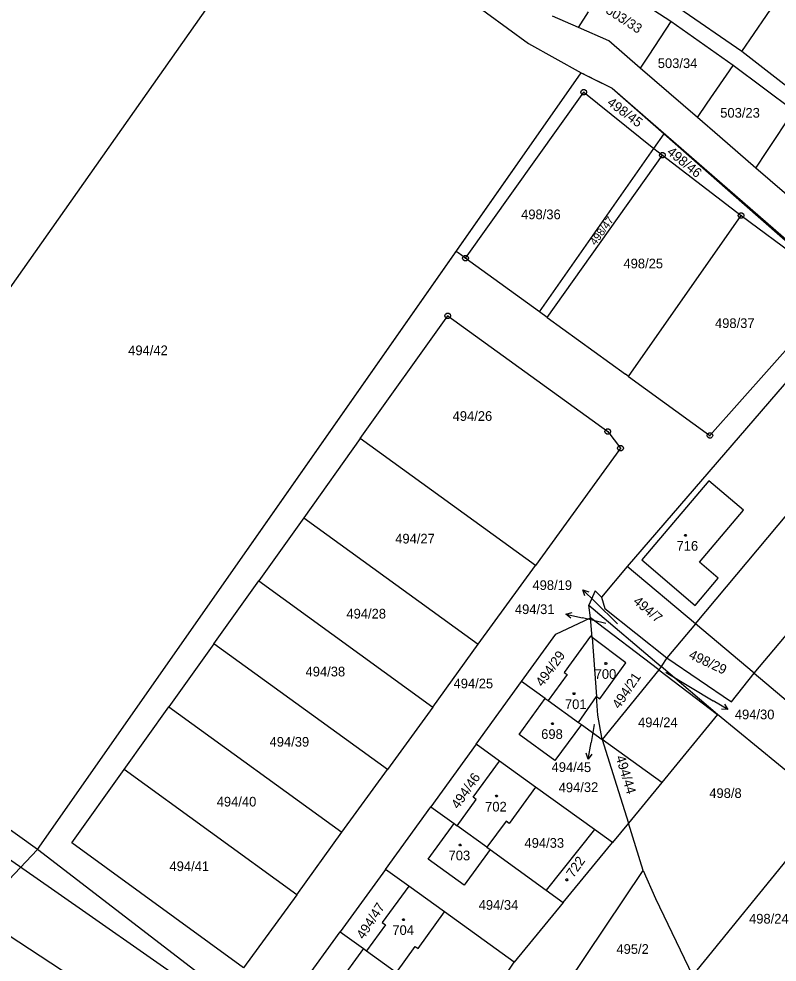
# Model space of a CAD drawing. Extents: x -580630 to -576196, y -1189024 to -1183567.
# Drawn here: x -579205 to -579071.9, y -1185524.4 to -1185358.8 of the extents above; entities that cross this region are included whole.
import ezdxf

# ---------------------------------------------------------------- set-up
doc = ezdxf.new("R2010")
doc.units = 0
for name, color, linetype in [('Vrstva 1', 7, 'Continuous'), ('Vrstva 16', 7, 'Continuous'), ('Vrstva 18', 7, 'Continuous'), ('Vrstva 19', 7, 'Continuous'), ('Vrstva 24', 7, 'Continuous'), ('Vrstva 25', 7, 'Continuous'), ('Vrstva 4', 7, 'Continuous'), ('Vrstva 6', 7, 'Continuous'), ('Vrstva 63', 7, 'Continuous')]:
    doc.layers.add(name, color=color, linetype=linetype)

msp = doc.modelspace()

# ---------------------------------------------------------------- linework, layer by layer
at = {"layer": 'Vrstva 1'}
for p, q in [((-579251.18, -1185469.46), (-579155.67, -1185333.65)), ((-579155.67, -1185333.65), (-579115.54, -1185363.12)), ((-579090.53, -1185359.26), (-579095.5, -1185356.01)), ((-579078.08, -1185364.49), (-579089.12, -1185356.9)), ((-579106.76, -1185360.29), (-579111.29, -1185358.28)), ((-579079.61, -1185366.94), (-579090.53, -1185359.26)), ((-579101.42, -1185362.65), (-579106.76, -1185360.29)), ((-579115.54, -1185363.12), (-579106.28, -1185368.24)), ((-579095.93, -1185367.41), (-579101.42, -1185362.65)), ((-579067.46, -1185372.8), (-579078.08, -1185364.49)), ((-579085.88, -1185376.11), (-579095.93, -1185367.41)), ((-579068.97, -1185374.95), (-579079.61, -1185366.94)), ((-579128.25, -1185399.62), (-579106.28, -1185368.24)), ((-579106.28, -1185368.24), (-579105.99, -1185368.38)), ((-579105.99, -1185368.38), (-579105.49, -1185368.63)), ((-579105.49, -1185368.63), (-579104.58, -1185369.08)), ((-579104.58, -1185369.08), (-579104.17, -1185369.29)), ((-579104.17, -1185369.29), (-579100.82, -1185370.95)), ((-579100.82, -1185370.95), (-579091.73, -1185378.96)), ((-579126.59, -1185400.82), (-579105.82, -1185371.65)), ((-579105.82, -1185371.65), (-579093.55, -1185381.56)), ((-579081.96, -1185379.5), (-579085.88, -1185376.11)), ((-579093.55, -1185381.56), (-579091.73, -1185378.96)), ((-579091.73, -1185378.96), (-579077.61, -1185391.39)), ((-579075.61, -1185385), (-579081.96, -1185379.5)), ((-579113.62, -1185410.23), (-579093.55, -1185381.56)), ((-579112.28, -1185411.2), (-579092.02, -1185382.73)), ((-579093.55, -1185381.56), (-579092.02, -1185382.73)), ((-579092.02, -1185382.73), (-579078.2, -1185393.33)), ((-579065.58, -1185393.69), (-579075.61, -1185385)), ((-579077.61, -1185391.39), (-579060.81, -1185406.18)), ((-579097.97, -1185421.57), (-579078.2, -1185393.33)), ((-579078.2, -1185393.33), (-579060.81, -1185406.18)), ((-579201.77, -1185504.64), (-579128.25, -1185399.62)), ((-579127.89, -1185399.88), (-579128.25, -1185399.62)), ((-579126.59, -1185400.82), (-579127.89, -1185399.88)), ((-579125.82, -1185401.38), (-579126.59, -1185400.82)), ((-579113.62, -1185410.23), (-579125.82, -1185401.38)), ((-579083.67, -1185431.93), (-579060.81, -1185406.18)), ((-579057.98, -1185408.3), (-579098.22, -1185454.97)), ((-579145.08, -1185432.49), (-579129.7, -1185410.92)), ((-579129.7, -1185410.92), (-579101.61, -1185431.27)), ((-579112.28, -1185411.2), (-579113.62, -1185410.23)), ((-579112.28, -1185411.2), (-579098.48, -1185421.2)), ((-579097.97, -1185421.57), (-579098.48, -1185421.2)), ((-579097.97, -1185421.57), (-579083.67, -1185431.93)), ((-579145.08, -1185432.49), (-579155, -1185446.4)), ((-579114.33, -1185454.79), (-579145.08, -1185432.49)), ((-579101.61, -1185431.27), (-579099.37, -1185434.16)), ((-579099.37, -1185434.16), (-579114.33, -1185454.79)), ((-579083.84, -1185439.9), (-579095.65, -1185453.79)), ((-579077.76, -1185445.08), (-579083.84, -1185439.9)), ((-579086.22, -1185465.04), (-579067.89, -1185443.15)), ((-579085.51, -1185454.21), (-579077.76, -1185445.08)), ((-579155, -1185446.4), (-579162.9, -1185457.48)), ((-579155, -1185446.4), (-579124.36, -1185468.62)), ((-579095.65, -1185453.79), (-579086.24, -1185461.79)), ((-579082.2, -1185457.02), (-579085.51, -1185454.21)), ((-579124.36, -1185468.62), (-579114.33, -1185454.79)), ((-579098.22, -1185454.97), (-579102.72, -1185460.33)), ((-579086.22, -1185465.04), (-579098.22, -1185454.97)), ((-579170.77, -1185468.52), (-579162.9, -1185457.48)), ((-579162.9, -1185457.48), (-579132.34, -1185479.64)), ((-579086.24, -1185461.79), (-579082.2, -1185457.02)), ((-579103.84, -1185459.22), (-579104.92, -1185461.72)), ((-579102.72, -1185460.33), (-579103.84, -1185459.22)), ((-579102.72, -1185460.33), (-579102.12, -1185462.35)), ((-579104.64, -1185464), (-579104.92, -1185461.72)), ((-579104.92, -1185461.72), (-579092.21, -1185472.52)), ((-579102.12, -1185462.35), (-579091.24, -1185471.01)), ((-579110.73, -1185466.86), (-579104.64, -1185464)), ((-579092.66, -1185473.08), (-579104.64, -1185464)), ((-579104.38, -1185467.44), (-579104.64, -1185464)), ((-579086.22, -1185465.04), (-579091.24, -1185471.01)), ((-579075.92, -1185473.7), (-579086.22, -1185465.04)), ((-579116.75, -1185475.16), (-579110.73, -1185466.86)), ((-579104.67, -1185467.22), (-579109.29, -1185473.59)), ((-579104.38, -1185467.44), (-579104.67, -1185467.22)), ((-579098.42, -1185471.86), (-579104.38, -1185467.44)), ((-579104.38, -1185467.44), (-579103.58, -1185477.8)), ((-579170.77, -1185468.52), (-579178.67, -1185479.6)), ((-579140.3, -1185490.62), (-579170.77, -1185468.52)), ((-579132.34, -1185479.64), (-579124.36, -1185468.62)), ((-579201.77, -1185504.64), (-579251.18, -1185469.46)), ((-579103.02, -1185478.19), (-579098.42, -1185471.86)), ((-579092.21, -1185472.52), (-579092.66, -1185473.08)), ((-579091.24, -1185471.01), (-579092.21, -1185472.52)), ((-579082.32, -1185480.93), (-579092.21, -1185472.52)), ((-579091.24, -1185471.01), (-579079.91, -1185478.75)), ((-579108.75, -1185473.94), (-579112.09, -1185478.52)), ((-579109.29, -1185473.59), (-579108.75, -1185473.94)), ((-579092.66, -1185473.08), (-579102.61, -1185485.32)), ((-579092.66, -1185473.08), (-579082.32, -1185480.93)), ((-579079.91, -1185478.75), (-579075.92, -1185473.7)), ((-579075.92, -1185473.7), (-579062.53, -1185485.05)), ((-579124.73, -1185486.17), (-579116.75, -1185475.16)), ((-579112.61, -1185478.14), (-579116.75, -1185475.16)), ((-579117.19, -1185484.44), (-579112.61, -1185478.14)), ((-579112.61, -1185478.14), (-579112.09, -1185478.52)), ((-579112.09, -1185478.52), (-579106.75, -1185482.34)), ((-579106.75, -1185482.34), (-579103.58, -1185477.8)), ((-579103.33, -1185481.07), (-579103.58, -1185477.8)), ((-579103.58, -1185477.8), (-579103.02, -1185478.19)), ((-579186.54, -1185490.64), (-579178.67, -1185479.6)), ((-579178.67, -1185479.6), (-579148.29, -1185501.63)), ((-579132.34, -1185479.64), (-579140.3, -1185490.62)), ((-579106.75, -1185482.34), (-579106.23, -1185482.72)), ((-579102.61, -1185485.32), (-579103.33, -1185481.07)), ((-579082.32, -1185480.93), (-579092.14, -1185492.89)), ((-579062.68, -1185497.15), (-579082.32, -1185480.93)), ((-579106.23, -1185482.72), (-579110.88, -1185489.03)), ((-579106.23, -1185482.72), (-579102.61, -1185485.32)), ((-579110.88, -1185489.03), (-579117.19, -1185484.44)), ((-579092.14, -1185492.89), (-579102.61, -1185485.32)), ((-579102.61, -1185485.32), (-579100.06, -1185493.38)), ((-579124.73, -1185486.17), (-579132.68, -1185497.14)), ((-579120.6, -1185489.15), (-579124.73, -1185486.17)), ((-579195.71, -1185503.52), (-579186.54, -1185490.64)), ((-579156.24, -1185512.61), (-579186.54, -1185490.64)), ((-579148.29, -1185501.63), (-579140.3, -1185490.62)), ((-579125.23, -1185495.49), (-579120.6, -1185489.15)), ((-579114.29, -1185493.7), (-579120.6, -1185489.15)), ((-579114.29, -1185493.7), (-579118.94, -1185500.09)), ((-579103.96, -1185501.16), (-579114.29, -1185493.7)), ((-579100.06, -1185493.38), (-579097.97, -1185500.01)), ((-579092.14, -1185492.89), (-579097.97, -1185500.01)), ((-579124.71, -1185495.87), (-579125.23, -1185495.49)), ((-579140.66, -1185508.15), (-579132.68, -1185497.14)), ((-579132.68, -1185497.14), (-579128.58, -1185500.11)), ((-579128.06, -1185500.48), (-579124.71, -1185495.87)), ((-579062.68, -1185497.15), (-579086.75, -1185526.81)), ((-579133.14, -1185506.38), (-579128.58, -1185500.11)), ((-579128.58, -1185500.11), (-579128.06, -1185500.48)), ((-579122.82, -1185504.28), (-579128.06, -1185500.48)), ((-579119.44, -1185499.71), (-579122.82, -1185504.28)), ((-579118.94, -1185500.09), (-579119.44, -1185499.71)), ((-579097.97, -1185500.01), (-579100.79, -1185503.45)), ((-579095.39, -1185508.35), (-579097.97, -1185500.01)), ((-579156.24, -1185512.61), (-579148.29, -1185501.63)), ((-579103.96, -1185501.16), (-579112.45, -1185511.78)), ((-579100.79, -1185503.45), (-579103.96, -1185501.16)), ((-579165.55, -1185525.45), (-579195.71, -1185503.52)), ((-579109.43, -1185513.96), (-579100.79, -1185503.45)), ((-579159.35, -1185537.21), (-579201.77, -1185504.64)), ((-579122.28, -1185504.67), (-579126.82, -1185510.94)), ((-579122.82, -1185504.28), (-579122.28, -1185504.67)), ((-579122.28, -1185504.67), (-579112.45, -1185511.78)), ((-579126.82, -1185510.94), (-579133.14, -1185506.38)), ((-579140.66, -1185508.15), (-579148.62, -1185519.13)), ((-579136.56, -1185511.1), (-579140.66, -1185508.15)), ((-579109.95, -1185530.02), (-579095.39, -1185508.35)), ((-579095.39, -1185508.35), (-579093.22, -1185513.26)), ((-579136.56, -1185511.1), (-579141.2, -1185517.5)), ((-579130.27, -1185515.63), (-579136.56, -1185511.1)), ((-579112.45, -1185511.78), (-579109.43, -1185513.96)), ((-579156.24, -1185512.61), (-579165.55, -1185525.45)), ((-579109.43, -1185513.96), (-579118.04, -1185524.44)), ((-579093.22, -1185513.26), (-579086.75, -1185526.81)), ((-579134.9, -1185522.07), (-579130.27, -1185515.63)), ((-579118.04, -1185524.44), (-579130.27, -1185515.63)), ((-579140.67, -1185517.88), (-579144, -1185522.46)), ((-579141.2, -1185517.5), (-579140.67, -1185517.88)), ((-579157.46, -1185531.33), (-579148.62, -1185519.13)), ((-579148.62, -1185519.13), (-579144.53, -1185522.07)), ((-579144.53, -1185522.07), (-579149.11, -1185528.4)), ((-579144.53, -1185522.07), (-579144, -1185522.46)), ((-579138.72, -1185526.26), (-579135.42, -1185521.7)), ((-579135.42, -1185521.7), (-579134.9, -1185522.07)), ((-579144, -1185522.46), (-579138.72, -1185526.26)), ((-579125.56, -1185535.74), (-579118.04, -1185524.44))]:
    msp.add_line(p, q, dxfattribs=at)
at = {"layer": 'Vrstva 16'}
for p, q in [((-579105.998, -1185459.076), (-579103.85, -1185461.17)), ((-579099.92, -1185465.01), (-579103.85, -1185461.17)), ((-579108.96, -1185463.314), (-579106.04, -1185464)), ((-579101.95, -1185464.96), (-579106.04, -1185464)), ((-579091.36, -1185473.6), (-579083.11, -1185478.55)), ((-579080.537, -1185480.093), (-579083.11, -1185478.55)), ((-579103.99, -1185482.72), (-579104.55, -1185485.86)), ((-579105.074, -1185488.814), (-579104.55, -1185485.86))]:
    msp.add_line(p, q, dxfattribs=at)
for points in [[(-579105.631, -1185460.132), (-579105.998, -1185459.076), (-579104.933, -1185459.416)], [(-579108.101, -1185464.029), (-579108.96, -1185463.314), (-579107.873, -1185463.056)], [(-579081.138, -1185479.15), (-579080.537, -1185480.093), (-579081.652, -1185480.008)], [(-579104.407, -1185487.917), (-579105.074, -1185488.814), (-579105.392, -1185487.742)]]:
    msp.add_lwpolyline(points, dxfattribs=at)
at = {"layer": 'Vrstva 24'}
for p, q in [((-579105.94, -1185371.65), (-579105.7, -1185371.65)), ((-579092.14, -1185382.73), (-579091.9, -1185382.73)), ((-579078.32, -1185393.33), (-579078.08, -1185393.33)), ((-579126.71, -1185400.82), (-579126.47, -1185400.82)), ((-579129.82, -1185410.92), (-579129.58, -1185410.92)), ((-579101.73, -1185431.27), (-579101.49, -1185431.27)), ((-579083.79, -1185431.93), (-579083.55, -1185431.93)), ((-579099.49, -1185434.16), (-579099.25, -1185434.16))]:
    msp.add_line(p, q, dxfattribs=at)
for points in [[(-579105.67, -1185371.17), (-579105.42, -1185371.35), (-579105.32, -1185371.64), (-579105.42, -1185371.93), (-579105.67, -1185372.11), (-579105.98, -1185372.11), (-579106.23, -1185371.93), (-579106.33, -1185371.64), (-579106.23, -1185371.35), (-579105.98, -1185371.17)], [(-579091.87, -1185382.25), (-579091.62, -1185382.43), (-579091.52, -1185382.72), (-579091.62, -1185383.01), (-579091.87, -1185383.19), (-579092.18, -1185383.19), (-579092.43, -1185383.01), (-579092.53, -1185382.72), (-579092.43, -1185382.43), (-579092.18, -1185382.25)], [(-579078.05, -1185392.85), (-579077.8, -1185393.03), (-579077.7, -1185393.32), (-579077.8, -1185393.61), (-579078.05, -1185393.79), (-579078.36, -1185393.79), (-579078.61, -1185393.61), (-579078.71, -1185393.32), (-579078.61, -1185393.03), (-579078.36, -1185392.85)], [(-579126.44, -1185400.34), (-579126.19, -1185400.52), (-579126.09, -1185400.81), (-579126.19, -1185401.1), (-579126.44, -1185401.28), (-579126.75, -1185401.28), (-579127, -1185401.1), (-579127.1, -1185400.81), (-579127, -1185400.52), (-579126.75, -1185400.34)], [(-579129.55, -1185410.44), (-579129.3, -1185410.62), (-579129.2, -1185410.91), (-579129.3, -1185411.2), (-579129.55, -1185411.38), (-579129.86, -1185411.38), (-579130.11, -1185411.2), (-579130.21, -1185410.91), (-579130.11, -1185410.62), (-579129.86, -1185410.44)], [(-579101.46, -1185430.79), (-579101.21, -1185430.97), (-579101.11, -1185431.26), (-579101.21, -1185431.55), (-579101.46, -1185431.73), (-579101.77, -1185431.73), (-579102.02, -1185431.55), (-579102.12, -1185431.26), (-579102.02, -1185430.97), (-579101.77, -1185430.79)], [(-579083.52, -1185431.45), (-579083.27, -1185431.63), (-579083.17, -1185431.92), (-579083.27, -1185432.21), (-579083.52, -1185432.39), (-579083.83, -1185432.39), (-579084.08, -1185432.21), (-579084.18, -1185431.92), (-579084.08, -1185431.63), (-579083.83, -1185431.45)], [(-579099.22, -1185433.68), (-579098.97, -1185433.86), (-579098.87, -1185434.15), (-579098.97, -1185434.44), (-579099.22, -1185434.62), (-579099.53, -1185434.62), (-579099.78, -1185434.44), (-579099.88, -1185434.15), (-579099.78, -1185433.86), (-579099.53, -1185433.68)]]:
    msp.add_lwpolyline(points, close=True, dxfattribs=at)
at = {"layer": 'Vrstva 25'}
for points in [[(-579087.88, -1185449.33), (-579087.79, -1185449.48), (-579087.88, -1185449.63), (-579088.06, -1185449.63), (-579088.15, -1185449.48), (-579088.06, -1185449.33)], [(-579101.86, -1185471.84), (-579101.77, -1185471.99), (-579101.86, -1185472.14), (-579102.04, -1185472.14), (-579102.13, -1185471.99), (-579102.04, -1185471.84)], [(-579107.45, -1185477.15), (-579107.36, -1185477.3), (-579107.45, -1185477.45), (-579107.63, -1185477.45), (-579107.72, -1185477.3), (-579107.63, -1185477.15)], [(-579111.24, -1185482.39), (-579111.15, -1185482.54), (-579111.24, -1185482.69), (-579111.42, -1185482.69), (-579111.51, -1185482.54), (-579111.42, -1185482.39)], [(-579121.04, -1185495.14), (-579120.95, -1185495.29), (-579121.04, -1185495.44), (-579121.22, -1185495.44), (-579121.31, -1185495.29), (-579121.22, -1185495.14)], [(-579127.45, -1185503.71), (-579127.36, -1185503.86), (-579127.45, -1185504.01), (-579127.63, -1185504.01), (-579127.72, -1185503.86), (-579127.63, -1185503.71)], [(-579108.72, -1185509.84), (-579108.63, -1185509.99), (-579108.72, -1185510.14), (-579108.9, -1185510.14), (-579108.99, -1185509.99), (-579108.9, -1185509.84)], [(-579137.41, -1185516.82), (-579137.32, -1185516.97), (-579137.41, -1185517.12), (-579137.59, -1185517.12), (-579137.68, -1185516.97), (-579137.59, -1185516.82)]]:
    msp.add_lwpolyline(points, close=True, dxfattribs=at)
at = {"layer": 'Vrstva 4'}
for p, q in [((-579256.12, -1185472), (-579199.27, -1185511.52)), ((-579199.27, -1185511.52), (-579129.97, -1185559.92)), ((-579212.23, -1185516.2), (-579158.8, -1185551.05))]:
    msp.add_line(p, q, dxfattribs=at)
at = {"layer": 'Vrstva 6'}
for p, q in [((-579078.08, -1185364.49), (-578981.58, -1185223.99)), ((-579106.76, -1185360.29), (-579105, -1185357.56)), ((-579090.53, -1185359.26), (-579094.41, -1185365.12)), ((-579094.41, -1185365.12), (-579095.93, -1185367.41)), ((-579084.15, -1185373.58), (-579079.61, -1185366.94)), ((-579085.88, -1185376.11), (-579084.15, -1185373.58)), ((-579073.66, -1185382.04), (-579068.97, -1185374.95)), ((-579075.61, -1185385), (-579073.66, -1185382.04)), ((-579075.92, -1185473.7), (-579057.56, -1185451.78))]:
    msp.add_line(p, q, dxfattribs=at)
at = {"layer": 'Vrstva 63'}
for p, q in [((-579201.77, -1185504.64), (-579106.28, -1185368.24)), ((-579106.28, -1185368.24), (-579100.82, -1185370.95)), ((-579100.82, -1185370.95), (-579057.98, -1185408.3)), ((-579217.84, -1185521.68), (-579201.77, -1185504.64))]:
    msp.add_line(p, q, dxfattribs=at)

# ---------------------------------------------------------------- texts
at = {"layer": 'Vrstva 16'}
for s, p in [('498/19', (-579114.84, -1185459.08)), ('494/31', (-579117.921, -1185463.31)), ('494/30', (-579079.303, -1185481.79))]:
    msp.add_text(s, height=1.7, dxfattribs=at).set_placement(p)
msp.add_text('494/45', height=1.7, rotation=359.64561, dxfattribs=at).set_placement((-579111.487, -1185491.027))
at = {"layer": 'Vrstva 18'}
for s, height, rotation, p in [('503/33', 1.7, 326.92972, (-579102.115, -1185357.628)), ('498/45', 1.7, 323.32008, (-579101.875, -1185373.764)), ('498/46', 1.7, 320.68448, (-579091.36, -1185382.391)), ('498/47', 1.37, 53.68614, (-579103.781, -1185398.648)), ('494/7', 1.7, 319.93963, (-579097.277, -1185461.306)), ('494/29', 1.7, 54.14451, (-579113.068, -1185476.191)), ('498/29', 1.7, 334.72194, (-579087.528, -1185471.007)), ('494/21', 1.7, 56.03527, (-579099.58, -1185480.091)), ('494/45', 0.1, 98.89252, (-579103.952, -1185482.962)), ('494/44', 1.7, 286.93726, (-579100.241, -1185488.426)), ('494/46', 1.7, 55.29043, (-579127.857, -1185497.669)), ('494/32', 1.7, 0.74484, (-579110.223, -1185494.636)), ('494/47', 1.7, 56.95201, (-579144.466, -1185520.562))]:
    msp.add_text(s, height=height, rotation=rotation, dxfattribs=at).set_placement(p)
for s, height, p in [('503/34', 1.7, (-579092.83, -1185367.41)), ('503/23', 1.7, (-579081.864, -1185376.12)), ('498/36', 1.7, (-579116.826, -1185393.96)), ('498/25', 1.7, (-579098.86, -1185402.59)), ('498/37', 1.7, (-579082.786, -1185413.07)), ('494/42', 1.7, (-579185.826, -1185417.84)), ('494/26', 1.7, (-579128.856, -1185429.38)), ('494/27', 1.7, (-579138.936, -1185450.91)), ('494/28', 1.7, (-579147.506, -1185464.09)), ('494/31', 0.1, (-579102.177, -1185464.96)), ('498/19', 0.1, (-579100.144, -1185465.01)), ('494/38', 1.7, (-579154.68, -1185474.26)), ('494/30', 0.1, (-579091.609, -1185473.6)), ('494/25', 1.7, (-579128.693, -1185476.35)), ('494/24', 1.7, (-579096.296, -1185483.18)), ('494/39', 1.7, (-579160.999, -1185486.6)), ('498/8', 1.7, (-579083.79, -1185495.61)), ('494/40', 1.7, (-579170.279, -1185497.11)), ('494/33', 1.7, (-579116.236, -1185504.36)), ('494/41', 1.7, (-579178.574, -1185508.45)), ('494/34', 1.7, (-579124.279, -1185515.25)), ('498/24', 1.7, (-579076.803, -1185517.67)), ('495/2', 1.7, (-579100.094, -1185522.99))]:
    msp.add_text(s, height=height, dxfattribs=at).set_placement(p)
at = {"layer": 'Vrstva 19'}
for s, p in [('716', (-579089.536, -1185452.18)), ('700', (-579103.917, -1185474.69)), ('701', (-579109.133, -1185480)), ('698', (-579113.304, -1185485.24)), ('702', (-579123.144, -1185497.99)), ('703', (-579129.568, -1185506.56)), ('704', (-579139.441, -1185519.67))]:
    msp.add_text(s, height=1.7, dxfattribs=at).set_placement(p)
msp.add_text('722', height=1.7, rotation=55.51961, dxfattribs=at).set_placement((-579107.637, -1185509.749))

doc.saveas('drawing.dxf')
